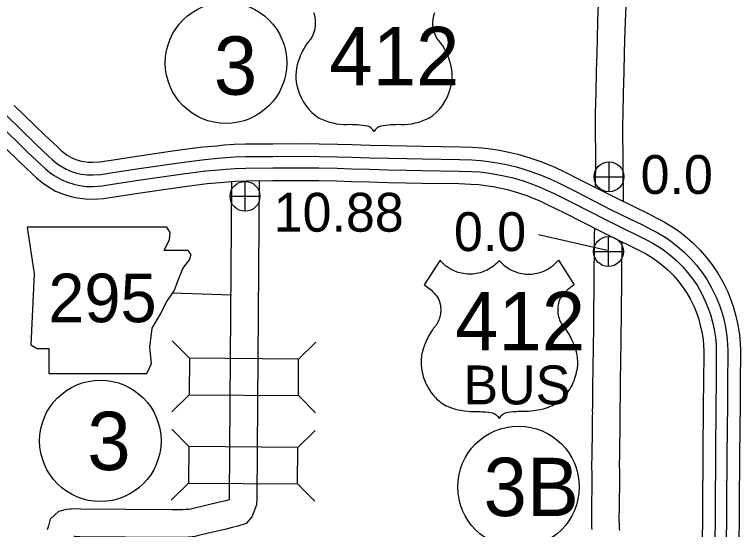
# Model space of a CAD drawing. Extents: x -939622 to -934245, y 1383184 to 1385301.
# Drawn here: x -935537.63 to -935513.95, y 1384172.31 to 1384189.1 of the extents above; entities that cross this region are included whole.
import ezdxf

# ---------------------------------------------------------------- set-up
doc = ezdxf.new("R2010")
doc.units = 0
for name, color, linetype in [('Level 10', 7, 'Continuous'), ('Level 15', 7, 'Continuous'), ('Level 20', 7, 'Continuous'), ('Level 21', 7, 'Continuous'), ('Level 22', 7, 'Continuous'), ('Level 25', 7, 'Continuous'), ('Level 26', 7, 'Continuous'), ('Level 27', 7, 'Continuous')]:
    doc.layers.add(name, color=color, linetype=linetype)

msp = doc.modelspace()

# ---------------------------------------------------------------- linework, layer by layer
at = {"layer": 'Level 10'}
for points in [[(-935518.586, 1384189.417), (-935518.609, 1384188.892), (-935518.627, 1384188.295), (-935518.638, 1384187.843), (-935518.652, 1384187.248), (-935518.671, 1384186.544), (-935518.684, 1384185.898), (-935518.691, 1384185.474), (-935518.681, 1384184.358), (-935518.689, 1384183.465)], [(-935517.686, 1384189.391), (-935517.71, 1384188.858), (-935517.727, 1384188.271), (-935517.738, 1384187.821), (-935517.753, 1384187.225), (-935517.772, 1384186.523), (-935517.784, 1384185.882), (-935517.791, 1384185.47), (-935517.769, 1384182.996)], [(-935530.548, 1384183.656), (-935530.601, 1384176.446), (-935530.627, 1384173.336), (-935530.629, 1384173.274), (-935530.631, 1384173.27), (-935530.733, 1384173.247), (-935530.937, 1384173.197), (-935531.788, 1384172.997), (-935531.944, 1384172.961), (-935531.947, 1384172.96), (-935532.042, 1384172.955), (-935532.133, 1384172.947), (-935532.276, 1384172.946), (-935532.498, 1384172.948), (-935535.463, 1384172.968), (-935535.65, 1384172.98), (-935535.765, 1384172.976), (-935535.825, 1384172.971), (-935535.938, 1384172.958), (-935536.196, 1384172.897), (-935536.462, 1384172.648), (-935536.522, 1384172.424), (-935536.556, 1384172.293)], [(-935529.648, 1384183.68), (-935529.701, 1384176.439), (-935529.727, 1384173.313), (-935529.735, 1384173.116), (-935529.793, 1384172.936), (-935529.885, 1384172.719), (-935530.071, 1384172.504), (-935530.345, 1384172.411), (-935530.529, 1384172.37), (-935530.727, 1384172.322), (-935531.584, 1384172.12), (-935531.747, 1384172.083), (-935531.827, 1384172.065), (-935531.978, 1384172.057), (-935532.091, 1384172.047), (-935532.278, 1384172.046), (-935532.506, 1384172.048), (-935535.495, 1384172.068), (-935535.661, 1384172.079), (-935535.677, 1384172.078), (-935535.692, 1384171.962), (-935535.689, 1384171.695), (-935535.728, 1384168.982)]]:
    msp.add_lwpolyline(points, dxfattribs=at)
at = {"layer": 'Level 15'}
for points in [[(-935537.636, 1384186.133), (-935536.635, 1384185.16), (-935536.229, 1384184.778), (-935536.108, 1384184.665), (-935535.998, 1384184.572), (-935535.909, 1384184.51), (-935535.758, 1384184.423), (-935535.625, 1384184.37), (-935535.487, 1384184.326), (-935535.37, 1384184.302), (-935535.222, 1384184.281), (-935535.077, 1384184.279), (-935534.854, 1384184.295), (-935534.478, 1384184.35), (-935533.697, 1384184.47), (-935532.396, 1384184.658), (-935531.817, 1384184.736), (-935531.466, 1384184.778), (-935531.031, 1384184.819), (-935530.782, 1384184.843), (-935530.464, 1384184.864), (-935530.094, 1384184.876), (-935529.203, 1384184.885), (-935528.326, 1384184.888), (-935527.686, 1384184.885), (-935527.081, 1384184.87), (-935526.608, 1384184.856), (-935526.029, 1384184.839), (-935525.408, 1384184.821), (-935524.826, 1384184.81), (-935524.312, 1384184.801), (-935523.102, 1384184.781), (-935522.687, 1384184.769), (-935522.373, 1384184.747), (-935522.106, 1384184.716), (-935521.809, 1384184.669), (-935521.506, 1384184.61), (-935521.207, 1384184.541), (-935520.99, 1384184.478), (-935520.756, 1384184.407), (-935520.493, 1384184.315), (-935520.238, 1384184.214), (-935520.004, 1384184.115), (-935519.708, 1384183.978), (-935519.152, 1384183.7), (-935517.977, 1384183.104), (-935517.401, 1384182.821), (-935516.986, 1384182.618), (-935516.651, 1384182.448), (-935516.441, 1384182.338), (-935516.119, 1384182.146), (-935515.942, 1384182.017), (-935515.75, 1384181.867), (-935515.5, 1384181.652), (-935515.265, 1384181.414), (-935515.068, 1384181.188), (-935514.869, 1384180.934), (-935514.684, 1384180.665), (-935514.525, 1384180.38), (-935514.364, 1384180.051), (-935514.251, 1384179.766), (-935514.173, 1384179.548), (-935514.107, 1384179.306), (-935514.031, 1384178.98), (-935513.977, 1384178.654), (-935513.958, 1384178.374), (-935513.948, 1384178.143), (-935513.957, 1384177.045), (-935513.962, 1384176.415), (-935513.977, 1384174.709), (-935513.988, 1384173.075), (-935514, 1384171.505)], [(-935537.923, 1384185.836), (-935536.92, 1384184.862), (-935536.512, 1384184.478), (-935536.382, 1384184.356), (-935536.249, 1384184.244), (-935536.13, 1384184.162), (-935535.939, 1384184.052), (-935535.765, 1384183.981), (-935535.592, 1384183.926), (-935535.44, 1384183.895), (-935535.254, 1384183.869), (-935535.065, 1384183.866), (-935534.809, 1384183.885), (-935534.417, 1384183.942), (-935533.636, 1384184.062), (-935532.339, 1384184.249), (-935531.765, 1384184.327), (-935531.422, 1384184.368), (-935530.992, 1384184.408), (-935530.748, 1384184.431), (-935530.444, 1384184.452), (-935530.085, 1384184.464), (-935529.201, 1384184.472), (-935528.326, 1384184.475), (-935527.692, 1384184.472), (-935527.092, 1384184.458), (-935526.62, 1384184.443), (-935526.04, 1384184.426), (-935525.418, 1384184.409), (-935524.833, 1384184.398), (-935524.319, 1384184.389), (-935523.112, 1384184.369), (-935522.708, 1384184.357), (-935522.412, 1384184.336), (-935522.163, 1384184.307), (-935521.88, 1384184.263), (-935521.592, 1384184.207), (-935521.311, 1384184.142), (-935521.107, 1384184.082), (-935520.884, 1384184.015), (-935520.638, 1384183.929), (-935520.394, 1384183.832), (-935520.171, 1384183.738), (-935519.887, 1384183.606), (-935519.338, 1384183.332), (-935518.161, 1384182.734), (-935517.582, 1384182.451), (-935517.17, 1384182.249), (-935516.84, 1384182.081), (-935516.642, 1384181.978), (-935516.346, 1384181.801), (-935516.19, 1384181.688), (-935516.012, 1384181.548), (-935515.782, 1384181.351), (-935515.568, 1384181.134), (-935515.386, 1384180.925), (-935515.201, 1384180.689), (-935515.035, 1384180.447), (-935514.89, 1384180.188), (-935514.741, 1384179.884), (-935514.637, 1384179.621), (-935514.567, 1384179.425), (-935514.507, 1384179.205), (-935514.436, 1384178.9), (-935514.388, 1384178.606), (-935514.369, 1384178.351), (-935514.361, 1384178.136), (-935514.369, 1384177.048), (-935514.375, 1384176.419), (-935514.389, 1384174.713), (-935514.401, 1384173.078), (-935514.412, 1384171.509)], [(-935538.184, 1384185.567), (-935537.179, 1384184.591), (-935536.768, 1384184.205), (-935536.631, 1384184.076), (-935536.477, 1384183.946), (-935536.331, 1384183.845), (-935536.103, 1384183.714), (-935535.892, 1384183.628), (-935535.687, 1384183.563), (-935535.505, 1384183.525), (-935535.283, 1384183.494), (-935535.053, 1384183.491), (-935534.769, 1384183.512), (-935534.362, 1384183.571), (-935533.581, 1384183.691), (-935532.287, 1384183.878), (-935531.718, 1384183.955), (-935531.383, 1384183.995), (-935530.957, 1384184.035), (-935530.718, 1384184.058), (-935530.425, 1384184.077), (-935530.077, 1384184.089), (-935529.198, 1384184.097), (-935528.326, 1384184.1), (-935527.697, 1384184.097), (-935527.102, 1384184.083), (-935526.632, 1384184.069), (-935526.051, 1384184.051), (-935525.427, 1384184.034), (-935524.84, 1384184.023), (-935524.326, 1384184.014), (-935523.12, 1384183.994), (-935522.726, 1384183.983), (-935522.447, 1384183.963), (-935522.214, 1384183.935), (-935521.945, 1384183.893), (-935521.67, 1384183.84), (-935521.406, 1384183.779), (-935521.213, 1384183.723), (-935521, 1384183.658), (-935520.769, 1384183.578), (-935520.536, 1384183.485), (-935520.323, 1384183.395), (-935520.049, 1384183.268), (-935519.507, 1384182.997), (-935518.328, 1384182.399), (-935517.747, 1384182.114), (-935517.338, 1384181.913), (-935517.012, 1384181.748), (-935516.825, 1384181.65), (-935516.553, 1384181.488), (-935516.416, 1384181.388), (-935516.25, 1384181.258), (-935516.038, 1384181.076), (-935515.843, 1384180.879), (-935515.675, 1384180.686), (-935515.504, 1384180.467), (-935515.354, 1384180.249), (-935515.223, 1384180.014), (-935515.084, 1384179.732), (-935514.988, 1384179.489), (-935514.925, 1384179.313), (-935514.871, 1384179.113), (-935514.804, 1384178.826), (-935514.76, 1384178.562), (-935514.744, 1384178.33), (-935514.736, 1384178.13), (-935514.744, 1384177.052), (-935514.75, 1384176.422), (-935514.764, 1384174.715), (-935514.776, 1384173.08), (-935514.787, 1384171.512)], [(-935538.47, 1384185.27), (-935537.464, 1384184.293), (-935537.051, 1384183.904), (-935536.905, 1384183.767), (-935536.728, 1384183.618), (-935536.552, 1384183.496), (-935536.284, 1384183.342), (-935536.032, 1384183.24), (-935535.791, 1384183.163), (-935535.575, 1384183.119), (-935535.315, 1384183.082), (-935535.041, 1384183.078), (-935534.724, 1384183.102), (-935534.301, 1384183.163), (-935533.52, 1384183.283), (-935532.23, 1384183.469), (-935531.666, 1384183.546), (-935531.339, 1384183.585), (-935530.918, 1384183.624), (-935530.685, 1384183.646), (-935530.405, 1384183.665), (-935530.069, 1384183.676), (-935529.196, 1384183.685), (-935528.327, 1384183.688), (-935527.703, 1384183.685), (-935527.113, 1384183.671), (-935526.644, 1384183.656), (-935526.063, 1384183.639), (-935525.437, 1384183.622), (-935524.847, 1384183.61), (-935524.332, 1384183.602), (-935523.13, 1384183.582), (-935522.746, 1384183.57), (-935522.486, 1384183.552), (-935522.27, 1384183.527), (-935522.016, 1384183.487), (-935521.756, 1384183.436), (-935521.51, 1384183.379), (-935521.331, 1384183.327), (-935521.128, 1384183.266), (-935520.913, 1384183.191), (-935520.692, 1384183.103), (-935520.489, 1384183.018), (-935520.229, 1384182.897), (-935519.692, 1384182.628), (-935518.513, 1384182.03), (-935517.928, 1384181.743), (-935517.522, 1384181.544), (-935517.201, 1384181.381), (-935517.027, 1384181.29), (-935516.78, 1384181.143), (-935516.664, 1384181.059), (-935516.511, 1384180.939), (-935516.319, 1384180.774), (-935516.146, 1384180.598), (-935515.993, 1384180.423), (-935515.836, 1384180.223), (-935515.705, 1384180.032), (-935515.588, 1384179.823), (-935515.462, 1384179.565), (-935515.374, 1384179.344), (-935515.319, 1384179.189), (-935515.271, 1384179.012), (-935515.209, 1384178.746), (-935515.17, 1384178.514), (-935515.156, 1384178.306), (-935515.148, 1384178.123), (-935515.157, 1384177.055), (-935515.162, 1384176.426), (-935515.177, 1384174.719), (-935515.188, 1384173.083), (-935515.2, 1384171.516)], [(-935518.742, 1384178.295), (-935518.735, 1384178.86), (-935518.735, 1384178.918), (-935518.734, 1384178.985), (-935518.733, 1384179.054), (-935518.732, 1384179.126), (-935518.732, 1384179.201), (-935518.731, 1384179.278), (-935518.73, 1384179.36), (-935518.729, 1384179.444), (-935518.728, 1384179.531), (-935518.727, 1384179.619), (-935518.726, 1384179.709), (-935518.725, 1384179.802), (-935518.724, 1384179.896), (-935518.723, 1384179.991), (-935518.722, 1384180.087), (-935518.721, 1384180.184), (-935518.721, 1384180.283), (-935518.72, 1384180.384), (-935518.719, 1384180.487), (-935518.719, 1384180.591), (-935518.718, 1384180.695), (-935518.717, 1384180.799), (-935518.717, 1384180.903), (-935518.716, 1384181.01), (-935518.714, 1384181.109), (-935518.712, 1384181.22), (-935518.71, 1384181.321), (-935518.708, 1384181.421), (-935518.707, 1384181.52), (-935518.707, 1384181.619), (-935518.706, 1384181.72), (-935518.706, 1384181.822), (-935518.705, 1384181.924), (-935518.703, 1384182.126)], [(-935517.842, 1384178.282), (-935517.835, 1384178.852), (-935517.835, 1384178.913), (-935517.834, 1384178.976), (-935517.833, 1384179.044), (-935517.832, 1384179.116), (-935517.832, 1384179.192), (-935517.831, 1384179.269), (-935517.83, 1384179.35), (-935517.829, 1384179.433), (-935517.828, 1384179.519), (-935517.827, 1384179.608), (-935517.826, 1384179.7), (-935517.825, 1384179.792), (-935517.824, 1384179.886), (-935517.823, 1384179.982), (-935517.822, 1384180.079), (-935517.821, 1384180.178), (-935517.821, 1384180.278), (-935517.82, 1384180.379), (-935517.819, 1384180.481), (-935517.819, 1384180.584), (-935517.818, 1384180.689), (-935517.817, 1384180.793), (-935517.817, 1384180.897), (-935517.816, 1384180.999), (-935517.814, 1384181.092), (-935517.812, 1384181.201), (-935517.81, 1384181.305), (-935517.808, 1384181.409), (-935517.807, 1384181.513), (-935517.806, 1384181.683)], [(-935518.78, 1384174.822), (-935518.78, 1384174.909), (-935518.78, 1384174.998), (-935518.78, 1384175.09), (-935518.779, 1384175.182), (-935518.778, 1384175.273), (-935518.776, 1384175.366), (-935518.774, 1384175.452), (-935518.775, 1384175.543), (-935518.773, 1384175.634), (-935518.774, 1384175.717), (-935518.774, 1384175.836), (-935518.774, 1384175.925), (-935518.769, 1384176.018), (-935518.768, 1384176.097), (-935518.769, 1384176.195), (-935518.768, 1384176.296), (-935518.767, 1384176.394), (-935518.765, 1384176.495), (-935518.764, 1384176.592), (-935518.763, 1384176.692), (-935518.762, 1384176.796), (-935518.761, 1384176.899), (-935518.761, 1384177.004), (-935518.76, 1384177.111), (-935518.759, 1384177.219), (-935518.758, 1384177.328), (-935518.756, 1384177.437), (-935518.754, 1384177.545), (-935518.752, 1384177.652), (-935518.75, 1384177.758), (-935518.748, 1384177.863), (-935518.747, 1384177.967), (-935518.742, 1384178.295)], [(-935517.88, 1384174.821), (-935517.88, 1384174.909), (-935517.88, 1384174.998), (-935517.88, 1384175.084), (-935517.879, 1384175.171), (-935517.878, 1384175.261), (-935517.877, 1384175.349), (-935517.874, 1384175.443), (-935517.875, 1384175.538), (-935517.873, 1384175.632), (-935517.874, 1384175.721), (-935517.874, 1384175.836), (-935517.874, 1384175.897), (-935517.869, 1384175.988), (-935517.868, 1384176.098), (-935517.869, 1384176.194), (-935517.868, 1384176.287), (-935517.867, 1384176.384), (-935517.866, 1384176.481), (-935517.864, 1384176.581), (-935517.863, 1384176.686), (-935517.862, 1384176.789), (-935517.862, 1384176.893), (-935517.861, 1384176.998), (-935517.86, 1384177.104), (-935517.859, 1384177.209), (-935517.858, 1384177.314), (-935517.856, 1384177.42), (-935517.854, 1384177.527), (-935517.852, 1384177.636), (-935517.85, 1384177.743), (-935517.849, 1384177.85), (-935517.847, 1384177.954), (-935517.842, 1384178.282)], [(-935518.79, 1384172.309), (-935518.796, 1384172.385), (-935518.799, 1384172.499), (-935518.8, 1384172.606), (-935518.8, 1384172.708), (-935518.8, 1384172.808), (-935518.799, 1384172.906), (-935518.797, 1384173.002), (-935518.795, 1384173.096), (-935518.793, 1384173.189), (-935518.792, 1384173.282), (-935518.791, 1384173.374), (-935518.789, 1384173.465), (-935518.788, 1384173.554), (-935518.787, 1384173.643), (-935518.786, 1384173.73), (-935518.786, 1384173.818), (-935518.785, 1384173.902), (-935518.785, 1384173.987), (-935518.785, 1384174.08), (-935518.782, 1384174.163), (-935518.782, 1384174.201), (-935518.793, 1384174.273), (-935518.78, 1384174.832)], [(-935517.892, 1384172.371), (-935517.897, 1384172.431), (-935517.899, 1384172.518), (-935517.9, 1384172.611), (-935517.9, 1384172.706), (-935517.9, 1384172.8), (-935517.899, 1384172.893), (-935517.897, 1384172.986), (-935517.895, 1384173.079), (-935517.894, 1384173.173), (-935517.892, 1384173.268), (-935517.891, 1384173.36), (-935517.889, 1384173.452), (-935517.888, 1384173.543), (-935517.887, 1384173.634), (-935517.886, 1384173.724), (-935517.886, 1384173.811), (-935517.885, 1384173.898), (-935517.885, 1384173.986), (-935517.885, 1384174.06), (-935517.881, 1384174.15), (-935517.883, 1384174.276), (-935517.891, 1384174.332), (-935517.88, 1384174.811)], [(-935517.881, 1384172.272), (-935517.891, 1384172.35), (-935517.892, 1384172.371)]]:
    msp.add_lwpolyline(points, dxfattribs=at)
at = {"layer": 'Level 20'}
for p, q in [((-935531.923, 1384177.889), (-935532.479, 1384178.453)), ((-935528.359, 1384177.862), (-935527.795, 1384178.418)), ((-935531.931, 1384176.701), (-935532.496, 1384176.145)), ((-935528.368, 1384176.675), (-935527.812, 1384176.11)), ((-935531.945, 1384175.01), (-935532.5, 1384175.574)), ((-935528.381, 1384174.981), (-935527.817, 1384175.536)), ((-935531.955, 1384173.822), (-935532.519, 1384173.266)), ((-935528.391, 1384173.793), (-935527.835, 1384173.228))]:
    msp.add_line(p, q, dxfattribs=at)
for points in [[(-935528.359, 1384177.862), (-935531.923, 1384177.889), (-935531.931, 1384176.701), (-935528.368, 1384176.675)], [(-935528.381, 1384174.981), (-935531.945, 1384175.01), (-935531.955, 1384173.822), (-935528.391, 1384173.793)]]:
    msp.add_lwpolyline(points, close=True, dxfattribs=at)
at = {"layer": 'Level 21'}
msp.add_lwpolyline([(-935537.217, 1384182.165), (-935536.988, 1384180.643), (-935537.09, 1384178.333), (-935536.887, 1384178.207), (-935536.506, 1384178.207), (-935536.506, 1384177.395), (-935533.309, 1384177.395), (-935533.156, 1384177.724), (-935533.207, 1384178.257), (-935533.131, 1384178.866), (-935532.852, 1384179.349), (-935532.674, 1384179.704), (-935532.421, 1384180.084), (-935532.268, 1384180.491), (-935532.141, 1384180.82), (-935531.913, 1384181.1), (-935531.862, 1384181.277), (-935531.964, 1384181.404), (-935532.75, 1384181.404), (-935532.573, 1384181.759), (-935532.547, 1384181.988), (-935532.653, 1384182.163)], close=True, dxfattribs=at)
msp.add_lwpolyline([(-935532.459, 1384180.027), (-935530.553, 1384179.961)], dxfattribs=at)
at = {"layer": 'Level 22'}
for points in [[(-935521.817, 1384181.078), (-935521.855, 1384181.035), (-935521.909, 1384180.981), (-935521.956, 1384180.938), (-935522.008, 1384180.896), (-935522.06, 1384180.857), (-935522.112, 1384180.823), (-935522.175, 1384180.787), (-935522.236, 1384180.755), (-935522.305, 1384180.725), (-935522.378, 1384180.698), (-935522.438, 1384180.68), (-935522.502, 1384180.663), (-935522.564, 1384180.651), (-935522.62, 1384180.643), (-935522.681, 1384180.636), (-935522.731, 1384180.633), (-935522.794, 1384180.633), (-935522.858, 1384180.635), (-935522.932, 1384180.642), (-935522.984, 1384180.649), (-935523.045, 1384180.661), (-935523.098, 1384180.673), (-935523.153, 1384180.689), (-935523.207, 1384180.707), (-935523.268, 1384180.73), (-935523.321, 1384180.754), (-935523.379, 1384180.783), (-935523.448, 1384180.823), (-935523.511, 1384180.866), (-935523.553, 1384180.896), (-935523.586, 1384180.923), (-935523.62, 1384180.952), (-935523.657, 1384180.986), (-935523.7, 1384181.03), (-935523.747, 1384181.083), (-935524.266, 1384180.28), (-935524.233, 1384180.26), (-935524.198, 1384180.237), (-935524.152, 1384180.206), (-935524.116, 1384180.178), (-935524.07, 1384180.141), (-935524.03, 1384180.105), (-935523.991, 1384180.068), (-935523.943, 1384180.017), (-935523.902, 1384179.97), (-935523.864, 1384179.921), (-935523.82, 1384179.858), (-935523.786, 1384179.804), (-935523.764, 1384179.741), (-935523.749, 1384179.687), (-935523.736, 1384179.623), (-935523.727, 1384179.559), (-935523.724, 1384179.501), (-935523.724, 1384179.436), (-935523.727, 1384179.38), (-935523.733, 1384179.335), (-935523.74, 1384179.292), (-935523.751, 1384179.243), (-935523.769, 1384179.182), (-935523.784, 1384179.14), (-935523.804, 1384179.092), (-935523.822, 1384179.053), (-935523.844, 1384179.012), (-935523.871, 1384178.975), (-935523.899, 1384178.941), (-935523.93, 1384178.902), (-935523.957, 1384178.866), (-935523.987, 1384178.825), (-935524.023, 1384178.773), (-935524.056, 1384178.723), (-935524.093, 1384178.661), (-935524.122, 1384178.611), (-935524.148, 1384178.561), (-935524.175, 1384178.506), (-935524.2, 1384178.453), (-935524.224, 1384178.396), (-935524.246, 1384178.34), (-935524.263, 1384178.294), (-935524.279, 1384178.248), (-935524.294, 1384178.202), (-935524.308, 1384178.16), (-935524.322, 1384178.108), (-935524.338, 1384178.039), (-935524.348, 1384177.987), (-935524.356, 1384177.929), (-935524.362, 1384177.869), (-935524.366, 1384177.801), (-935524.367, 1384177.741), (-935524.367, 1384177.702), (-935524.364, 1384177.651), (-935524.357, 1384177.576), (-935524.345, 1384177.498), (-935524.331, 1384177.433), (-935524.312, 1384177.358), (-935524.295, 1384177.3), (-935524.273, 1384177.227), (-935524.248, 1384177.158), (-935524.22, 1384177.092), (-935524.191, 1384177.029), (-935524.158, 1384176.965)], [(-935521.817, 1384181.078), (-935521.778, 1384181.035), (-935521.725, 1384180.981), (-935521.677, 1384180.938), (-935521.625, 1384180.896), (-935521.573, 1384180.857), (-935521.521, 1384180.823), (-935521.459, 1384180.787), (-935521.397, 1384180.755), (-935521.328, 1384180.725), (-935521.255, 1384180.698), (-935521.195, 1384180.68), (-935521.131, 1384180.663), (-935521.069, 1384180.651), (-935521.014, 1384180.643), (-935520.953, 1384180.636), (-935520.902, 1384180.633), (-935520.84, 1384180.633), (-935520.776, 1384180.635), (-935520.702, 1384180.642), (-935520.65, 1384180.649), (-935520.588, 1384180.661), (-935520.535, 1384180.673), (-935520.481, 1384180.689), (-935520.426, 1384180.707), (-935520.366, 1384180.73), (-935520.313, 1384180.754), (-935520.255, 1384180.783), (-935520.185, 1384180.823), (-935520.122, 1384180.866), (-935520.08, 1384180.896), (-935520.048, 1384180.923), (-935520.014, 1384180.952), (-935519.976, 1384180.986), (-935519.934, 1384181.03), (-935519.886, 1384181.083), (-935519.367, 1384180.28), (-935519.4, 1384180.26), (-935519.436, 1384180.237), (-935519.481, 1384180.206), (-935519.517, 1384180.178), (-935519.563, 1384180.141), (-935519.604, 1384180.105), (-935519.642, 1384180.068), (-935519.691, 1384180.017), (-935519.731, 1384179.97), (-935519.769, 1384179.921), (-935519.814, 1384179.858), (-935519.848, 1384179.804), (-935519.87, 1384179.741), (-935519.884, 1384179.687), (-935519.897, 1384179.623), (-935519.906, 1384179.559), (-935519.91, 1384179.501), (-935519.91, 1384179.436), (-935519.906, 1384179.38), (-935519.9, 1384179.335), (-935519.893, 1384179.292), (-935519.882, 1384179.243), (-935519.864, 1384179.182), (-935519.85, 1384179.14), (-935519.83, 1384179.092), (-935519.811, 1384179.053), (-935519.789, 1384179.012), (-935519.763, 1384178.975), (-935519.735, 1384178.941), (-935519.704, 1384178.902), (-935519.676, 1384178.866), (-935519.646, 1384178.825), (-935519.61, 1384178.773), (-935519.578, 1384178.723), (-935519.54, 1384178.661), (-935519.512, 1384178.611), (-935519.485, 1384178.561), (-935519.458, 1384178.506), (-935519.433, 1384178.453), (-935519.409, 1384178.396), (-935519.387, 1384178.34), (-935519.37, 1384178.294), (-935519.354, 1384178.248), (-935519.339, 1384178.202), (-935519.326, 1384178.16), (-935519.311, 1384178.108), (-935519.295, 1384178.039), (-935519.286, 1384177.987), (-935519.277, 1384177.929), (-935519.271, 1384177.869), (-935519.267, 1384177.801), (-935519.266, 1384177.741), (-935519.267, 1384177.702), (-935519.269, 1384177.651), (-935519.277, 1384177.576), (-935519.289, 1384177.498), (-935519.302, 1384177.433), (-935519.321, 1384177.358), (-935519.338, 1384177.3), (-935519.361, 1384177.227), (-935519.386, 1384177.158), (-935519.413, 1384177.092), (-935519.442, 1384177.029), (-935519.475, 1384176.965)], [(-935524.158, 1384176.965), (-935524.114, 1384176.89), (-935524.08, 1384176.836), (-935524.044, 1384176.786), (-935524.001, 1384176.728), (-935523.944, 1384176.66), (-935523.897, 1384176.61), (-935523.858, 1384176.57), (-935523.811, 1384176.527), (-935523.768, 1384176.49), (-935523.716, 1384176.448), (-935523.661, 1384176.407), (-935523.605, 1384176.369), (-935523.55, 1384176.344), (-935523.479, 1384176.313), (-935523.408, 1384176.286), (-935523.32, 1384176.256), (-935523.246, 1384176.233), (-935523.154, 1384176.21), (-935523.077, 1384176.194), (-935522.946, 1384176.173), (-935522.843, 1384176.163), (-935522.771, 1384176.158), (-935522.695, 1384176.156), (-935522.611, 1384176.157), (-935522.541, 1384176.156), (-935522.486, 1384176.154), (-935522.432, 1384176.152), (-935522.372, 1384176.148), (-935522.272, 1384176.14), (-935522.181, 1384176.131), (-935522.108, 1384176.122), (-935522.036, 1384176.111), (-935521.987, 1384176.092), (-935521.945, 1384176.069), (-935521.919, 1384176.051), (-935521.88, 1384176.016), (-935521.852, 1384175.984), (-935521.83, 1384175.953), (-935521.817, 1384175.93)], [(-935519.475, 1384176.965), (-935519.519, 1384176.89), (-935519.554, 1384176.836), (-935519.589, 1384176.786), (-935519.633, 1384176.728), (-935519.69, 1384176.66), (-935519.736, 1384176.61), (-935519.776, 1384176.57), (-935519.822, 1384176.527), (-935519.865, 1384176.49), (-935519.917, 1384176.448), (-935519.973, 1384176.407), (-935520.028, 1384176.369), (-935520.083, 1384176.344), (-935520.154, 1384176.313), (-935520.225, 1384176.286), (-935520.313, 1384176.256), (-935520.388, 1384176.233), (-935520.48, 1384176.21), (-935520.556, 1384176.194), (-935520.688, 1384176.173), (-935520.791, 1384176.163), (-935520.862, 1384176.158), (-935520.939, 1384176.156), (-935521.023, 1384176.157), (-935521.092, 1384176.156), (-935521.148, 1384176.154), (-935521.202, 1384176.152), (-935521.261, 1384176.148), (-935521.362, 1384176.14), (-935521.452, 1384176.131), (-935521.525, 1384176.122), (-935521.597, 1384176.111), (-935521.646, 1384176.092), (-935521.688, 1384176.069), (-935521.714, 1384176.051), (-935521.754, 1384176.016), (-935521.782, 1384175.984), (-935521.804, 1384175.953), (-935521.817, 1384175.93)]]:
    msp.add_lwpolyline(points, dxfattribs=at)
for centre, radius, start, end in [((-935528.729, 1384188.818), 0.925, 328.8105, 21.2108), ((-935523.067, 1384188.818), 0.925, 158.7892, 211.1895), ((-935526.311, 1384186.922), 2.157, 138.9565, 162.6913), ((-935525.485, 1384186.922), 2.157, 17.3087, 41.0435), ((-935527.023, 1384187.099), 1.426, 160.9576, 197.3819), ((-935524.773, 1384187.099), 1.426, 342.6181, 19.0424), ((-935526.791, 1384187.103), 1.65, 195.1074, 237.1312), ((-935525.005, 1384187.103), 1.65, 302.8688, 344.8926), ((-935526.76, 1384187.623), 2.118, 244.0771, 269.5779), ((-935525.035, 1384187.623), 2.118, 270.4221, 295.9229), ((-935526.711, 1384181.625), 3.88, 81.1942, 90.9539), ((-935525.084, 1384181.625), 3.88, 89.0461, 98.8058), ((-935526.226, 1384185.104), 0.372, 28.0342, 72.9864), ((-935525.57, 1384185.104), 0.372, 107.0136, 151.9658)]:
    msp.add_arc(centre, radius, start, end, dxfattribs=at)
at = {"layer": 'Level 25'}
msp.add_line((-935520.531, 1384181.928), (-935518.3, 1384181.411), dxfattribs=at)
at = {"layer": 'Level 26'}
for p, q in [((-935518.236, 1384183.318), (-935518.236, 1384184.293)), ((-935530.107, 1384182.682), (-935530.107, 1384183.657)), ((-935518.723, 1384183.806), (-935517.748, 1384183.806)), ((-935530.595, 1384183.169), (-935529.62, 1384183.169)), ((-935518.255, 1384180.88), (-935518.255, 1384181.855)), ((-935518.742, 1384181.367), (-935517.767, 1384181.367))]:
    msp.add_line(p, q, dxfattribs=at)
for centre in [(-935518.236, 1384183.806), (-935530.107, 1384183.169), (-935518.255, 1384181.367)]:
    msp.add_circle(centre, 0.487, dxfattribs=at)
at = {"layer": 'Level 27'}
for centre in [(-935530.727, 1384187.522), (-935534.826, 1384175.196), (-935521.188, 1384173.697)]:
    msp.add_circle(centre, 1.98, dxfattribs=at)

# ---------------------------------------------------------------- texts
at = {"layer": 'Level 21'}
msp.add_text('295', height=1.584, dxfattribs=at).set_placement((-935536.525, 1384179.065))
at = {"layer": 'Level 22'}
for s, height, p in [('412', 1.9008, (-935527.357, 1384186.791)), ('412', 1.9008, (-935523.256, 1384178.153)), ('BUS', 1.2672, (-935522.983, 1384176.387))]:
    msp.add_text(s, height=height, dxfattribs=at).set_placement(p)
at = {"layer": 'Level 25'}
for s, p in [('0.0', (-935517.204, 1384183.246)), ('10.88', (-935529.172, 1384182.016)), ('0.0', (-935523.293, 1384181.385))]:
    msp.add_text(s, height=1.2672, dxfattribs=at).set_placement(p)
at = {"layer": 'Level 27'}
for s, height, p in [('3', 1.901, (-935531.126, 1384186.481)), ('3', 1.901, (-935535.251, 1384174.245)), ('3B', 1.9008, (-935522.328, 1384172.746))]:
    msp.add_text(s, height=height, dxfattribs=at).set_placement(p)

doc.saveas('drawing.dxf')
